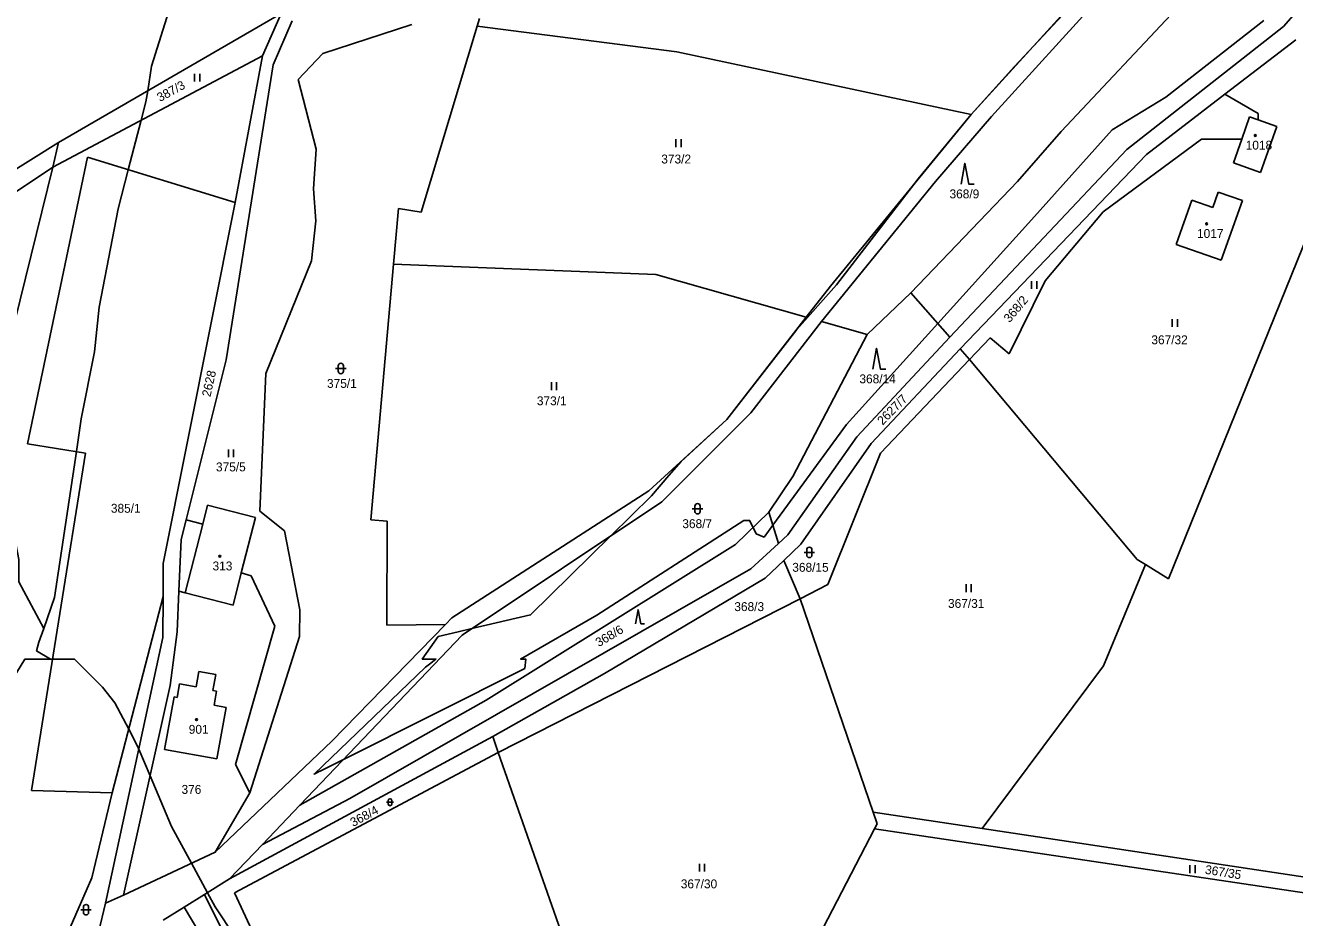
# Model space of a CAD drawing. Extents: x -439246 to -433691, y -1130252 to -1121148.
# Drawn here: x -437188.8 to -436946.2, y -1124049.4 to -1123878.9 of the extents above; entities that cross this region are included whole.
import ezdxf

# ---------------------------------------------------------------- set-up
doc = ezdxf.new("R2010")
doc.units = 0
for name, color, linetype in [('Vrstva 1', 7, 'Continuous'), ('Vrstva 18', 7, 'Continuous'), ('Vrstva 19', 7, 'Continuous'), ('Vrstva 25', 7, 'Continuous'), ('Vrstva 3', 7, 'Continuous'), ('Vrstva 37', 7, 'Continuous'), ('Vrstva 4', 7, 'Continuous'), ('Vrstva 52', 7, 'Continuous'), ('Vrstva 6', 7, 'Continuous')]:
    doc.layers.add(name, color=color, linetype=linetype)

msp = doc.modelspace()

# ---------------------------------------------------------------- linework, layer by layer
at = {"layer": 'Vrstva 1'}
for points in [[(-437008.02, -1123895.92), (-436986.25, -1123872.01)], [(-437004.12, -1123896.34), (-436982.77, -1123872.81)], [(-436948.32, -1123879.14), (-436942.82, -1123872.82)], [(-436967.81, -1123874.74), (-436990.85, -1123899.21)], [(-437182.47, -1123901.28), (-437139.93, -1123876.65)], [(-437143.44, -1123884.72), (-437139.93, -1123876.65)], [(-437137.79, -1123878.03), (-437141.44, -1123886.44)], [(-437102.01, -1123877.58), (-437102.47, -1123879.1)], [(-437131.93, -1123884.29), (-437114.9, -1123878.75)], [(-437102.47, -1123879.1), (-437113.12, -1123914.59)], [(-436978.25, -1123902.62), (-436948.32, -1123879.14)], [(-436945.98, -1123881.67), (-436959.55, -1123892.08)], [(-437183.56, -1123906.04), (-437143.44, -1123884.72)], [(-437148.68, -1123912.77), (-437143.44, -1123884.72)], [(-437136.66, -1123889.26), (-437131.93, -1123884.29)], [(-437141.44, -1123886.44), (-437150.43, -1123942.82)], [(-437133.19, -1123902.58), (-437136.66, -1123889.26)], [(-436959.55, -1123892.08), (-436974.54, -1123903.59)], [(-436959.55, -1123892.08), (-436953.17, -1123895.74)], [(-437034.89, -1123928.73), (-437008.02, -1123895.92)], [(-437014.86, -1123908.78), (-437004.12, -1123896.34)], [(-436954.83, -1123896.38), (-436956.31, -1123900.69)], [(-436954.83, -1123896.38), (-436953.19, -1123896.96)], [(-436953.17, -1123895.74), (-436953.19, -1123896.96)], [(-436953.19, -1123896.96), (-436949.6, -1123898.23)], [(-436990.85, -1123899.21), (-436999.19, -1123908.74)], [(-436949.6, -1123898.23), (-436952.71, -1123907)], [(-437207.93, -1123917.25), (-437182.47, -1123901.28)], [(-437182.47, -1123901.28), (-437183.56, -1123906.04)], [(-436982.82, -1123914.52), (-436964.02, -1123900.69)], [(-436964.02, -1123900.69), (-436956.31, -1123900.69)], [(-436956.31, -1123900.69), (-436957.85, -1123905.18)], [(-437188.4, -1123958.87), (-437176.92, -1123904.12)], [(-437176.92, -1123904.12), (-437148.68, -1123912.77)], [(-437133.73, -1123910.16), (-437133.19, -1123902.58)], [(-437012.09, -1123938.49), (-436978.25, -1123902.62)], [(-436974.54, -1123903.59), (-437010.1, -1123940.74)], [(-437213.02, -1123925.67), (-437183.56, -1123906.04)], [(-437183.56, -1123906.04), (-437198.19, -1123965.25)], [(-436957.85, -1123905.18), (-436952.71, -1123907)], [(-437036.65, -1123935.51), (-437014.86, -1123908.78)], [(-436999.19, -1123908.74), (-437019.56, -1123930.01)], [(-437133.28, -1123916.25), (-437133.73, -1123910.16)], [(-436961.81, -1123913.73), (-436960.79, -1123910.8)], [(-436960.79, -1123910.8), (-436956.17, -1123912.36)], [(-437162.44, -1123981.74), (-437148.68, -1123912.77)], [(-437117.5, -1123913.93), (-437118.43, -1123924.53)], [(-437113.12, -1123914.59), (-437117.5, -1123913.93)], [(-436993.89, -1123927.7), (-436982.82, -1123914.52)], [(-436965.87, -1123912.31), (-436968.83, -1123920.81)], [(-436965.87, -1123912.31), (-436961.81, -1123913.73)], [(-436956.17, -1123912.36), (-436960.25, -1123923.8)], [(-437134.12, -1123923.94), (-437133.28, -1123916.25)], [(-436960.25, -1123923.8), (-436968.83, -1123920.81)], [(-437142.81, -1123945.41), (-437134.12, -1123923.94)], [(-437118.43, -1123924.53), (-437122.74, -1123973.37)], [(-437039.54, -1123934.69), (-437034.89, -1123928.73)], [(-437000.79, -1123941.65), (-436993.89, -1123927.7)], [(-437019.56, -1123930.01), (-437027.9, -1123937.97)], [(-437019.56, -1123930.01), (-437012.09, -1123938.49)], [(-437054.74, -1123954.2), (-437039.54, -1123934.69)], [(-437036.65, -1123935.51), (-437050.16, -1123952.98)], [(-437036.65, -1123935.51), (-437027.9, -1123937.97)], [(-437027.9, -1123937.97), (-437042.09, -1123965.13)], [(-437012.09, -1123938.49), (-437029.87, -1123957.51)], [(-437008.33, -1123942.75), (-437004.4, -1123938.61)], [(-437004.4, -1123938.61), (-437000.79, -1123941.65)], [(-437027.15, -1123958.83), (-437010.1, -1123940.74)], [(-437010.1, -1123940.74), (-437008.33, -1123942.75)], [(-437150.43, -1123942.82), (-437158.09, -1123973.38)], [(-437025.38, -1123960.65), (-437008.33, -1123942.75)], [(-437142.81, -1123945.41), (-437144, -1123971.74)], [(-437050.16, -1123952.98), (-437067.15, -1123969.94)], [(-437069.6, -1123967.86), (-437054.74, -1123954.2)], [(-437029.87, -1123957.51), (-437043.04, -1123976.24)], [(-437177.32, -1123960.64), (-437188.4, -1123958.87)], [(-437187.6, -1124025.14), (-437177.32, -1123960.64)], [(-437040.56, -1123978.06), (-437027.15, -1123958.83)], [(-437035.4, -1123985.77), (-437025.38, -1123960.65)], [(-437042.09, -1123965.13), (-437046.69, -1123971.95)], [(-437107.27, -1123992.14), (-437069.6, -1123967.86)], [(-437067.15, -1123969.94), (-437105.32, -1123995.41)], [(-437153.98, -1123970.62), (-437154.9, -1123974.25)], [(-437153.98, -1123970.62), (-437144.82, -1123972.96)], [(-437144, -1123971.74), (-437139.27, -1123975.47)], [(-437046.69, -1123971.95), (-437053.09, -1123978.11)], [(-437046.69, -1123971.95), (-437044.82, -1123977.89)], [(-437158.09, -1123973.38), (-437159.03, -1123977.17)], [(-437158.09, -1123973.38), (-437154.9, -1123974.25)], [(-437144.82, -1123972.96), (-437147.53, -1123983.54)], [(-437122.74, -1123973.37), (-437119.65, -1123973.64)], [(-437119.65, -1123973.64), (-437119.68, -1123993.49)], [(-437159.03, -1123977.17), (-437159.44, -1123987.02)], [(-437139.27, -1123975.47), (-437136.33, -1123990.61)], [(-437043.04, -1123976.24), (-437044.82, -1123977.89)], [(-437053.09, -1123978.11), (-437100.69, -1124007.83)], [(-437044.82, -1123977.89), (-437050.12, -1123982.76)], [(-437043.85, -1123981.15), (-437040.56, -1123978.06)], [(-437162.44, -1123988.04), (-437162.44, -1123981.74)], [(-437047.42, -1123984.51), (-437043.85, -1123981.15)], [(-437040.7, -1123988.47), (-437043.85, -1123981.15)], [(-437147.53, -1123983.54), (-437149.09, -1123989.67)], [(-437147.53, -1123983.54), (-437145.61, -1123984.1)], [(-437145.61, -1123984.1), (-437141.12, -1123993.73)], [(-437050.12, -1123982.76), (-437126.8, -1124026.62)], [(-437078.13, -1124002.76), (-437047.42, -1123984.51)], [(-437159.44, -1123987.02), (-437159.76, -1123994.78)], [(-437158.25, -1123987.32), (-437159.44, -1123987.02)], [(-437158.25, -1123987.32), (-437149.09, -1123989.67)], [(-437040.7, -1123988.47), (-437035.4, -1123985.77)], [(-437172.19, -1124025.58), (-437162.44, -1123988.04)], [(-437162.51, -1123995.86), (-437162.44, -1123988.04)], [(-437098.45, -1124017.84), (-437040.7, -1123988.47)], [(-437136.33, -1123990.61), (-437136.37, -1123995.7)], [(-437108.49, -1123993.38), (-437107.27, -1123992.14)], [(-437141.12, -1123993.73), (-437148.63, -1124020.17)], [(-437130.24, -1124015.67), (-437108.49, -1123993.38)], [(-437119.68, -1123993.49), (-437108.49, -1123993.38)], [(-437173.47, -1124046.61), (-437162.51, -1123995.86)], [(-437159.76, -1123994.78), (-437161.11, -1124005.06)], [(-437136.37, -1123995.7), (-437145.91, -1124025.57)], [(-437105.32, -1123995.41), (-437136.31, -1124027.91)], [(-437156.16, -1124005.3), (-437155.63, -1124002.38)], [(-437155.63, -1124002.38), (-437152.42, -1124002.97)], [(-437152.42, -1124002.97), (-437152.97, -1124005.98)], [(-437099.42, -1124014.8), (-437078.13, -1124002.76)], [(-437161.11, -1124005.06), (-437170.06, -1124045.11)], [(-437159.8, -1124007.34), (-437159.36, -1124004.71)], [(-437156.16, -1124005.3), (-437159.36, -1124004.71)], [(-437152.24, -1124006.12), (-437152.97, -1124005.98)], [(-437152.73, -1124008.82), (-437152.24, -1124006.12)], [(-437162.21, -1124017.25), (-437160.34, -1124007.24)], [(-437160.34, -1124007.24), (-437159.8, -1124007.34)], [(-437152.73, -1124008.82), (-437150.42, -1124009.24)], [(-437100.69, -1124007.83), (-437136.31, -1124027.91)], [(-437150.42, -1124009.24), (-437152.22, -1124019.08)], [(-437152.51, -1124036.92), (-437130.24, -1124015.67)], [(-437149.75, -1124042.01), (-437099.42, -1124014.8)], [(-437099.42, -1124014.8), (-437098.45, -1124017.84)], [(-437152.22, -1124019.08), (-437162.21, -1124017.25)], [(-437148.84, -1124044.64), (-437098.45, -1124017.84)], [(-437148.63, -1124020.17), (-437145.91, -1124025.57)], [(-437172.19, -1124025.58), (-437187.6, -1124025.14)], [(-437176.06, -1124041.77), (-437172.19, -1124025.58)], [(-437145.91, -1124025.57), (-437152.51, -1124036.92)], [(-437126.8, -1124026.62), (-437143.46, -1124035.42)], [(-437136.31, -1124027.91), (-437143.46, -1124035.42)], [(-437143.46, -1124035.42), (-437149.75, -1124042.01)], [(-437152.51, -1124036.92), (-437170.06, -1124045.11)], [(-437186.78, -1124066.3), (-437176.06, -1124041.77)], [(-437149.75, -1124042.01), (-437154.54, -1124044.99)], [(-437170.06, -1124045.11), (-437173.47, -1124046.61)], [(-437154.54, -1124044.99), (-437158.46, -1124047.43)], [(-437145.4, -1124063.47), (-437154.54, -1124044.99)], [(-437142.56, -1124058.12), (-437148.84, -1124044.64)], [(-437173.47, -1124046.61), (-437174.79, -1124052.25)], [(-437158.46, -1124047.43), (-437162.46, -1124049.91)], [(-437158.46, -1124047.43), (-437149.26, -1124062.8)]]:
    msp.add_lwpolyline(points, dxfattribs=at)
at = {"layer": 'Vrstva 25'}
for p, q in [((-437156.46, -1123889.65), (-437156.46, -1123888.15)), ((-437155.46, -1123889.65), (-437155.46, -1123888.15)), ((-437064.44, -1123902.17), (-437064.44, -1123900.67)), ((-437063.44, -1123902.17), (-437063.44, -1123900.67)), ((-436996.5, -1123929.28), (-436996.5, -1123927.78)), ((-436995.5, -1123929.28), (-436995.5, -1123927.78)), ((-436969.58, -1123936.54), (-436969.58, -1123935.04)), ((-436968.58, -1123936.54), (-436968.58, -1123935.04)), ((-437129.5, -1123944.48), (-437127.5, -1123944.48)), ((-437129, -1123944.98), (-437129, -1123943.98)), ((-437128, -1123943.98), (-437128, -1123944.98)), ((-437088.26, -1123948.6), (-437088.26, -1123947.1)), ((-437087.26, -1123948.6), (-437087.26, -1123947.1)), ((-437150, -1123961.44), (-437150, -1123959.94)), ((-437149, -1123961.44), (-437149, -1123959.94)), ((-437061.32, -1123971.28), (-437059.32, -1123971.28)), ((-437060.82, -1123971.78), (-437060.82, -1123970.78)), ((-437059.82, -1123970.78), (-437059.82, -1123971.78)), ((-437039.95, -1123979.62), (-437037.95, -1123979.62)), ((-437039.45, -1123980.12), (-437039.45, -1123979.12)), ((-437038.45, -1123979.12), (-437038.45, -1123980.12)), ((-437009, -1123987.2), (-437009, -1123985.7)), ((-437008, -1123987.2), (-437008, -1123985.7)), ((-437119.77, -1124027.35), (-437118.43, -1124027.35)), ((-437119.43, -1124027.69), (-437119.43, -1124027.02)), ((-437118.77, -1124027.02), (-437118.77, -1124027.69)), ((-437059.97, -1124040.6), (-437059.97, -1124039.1)), ((-437058.97, -1124040.6), (-437058.97, -1124039.1)), ((-436966.21, -1124040.89), (-436966.21, -1124039.39)), ((-436965.21, -1124040.89), (-436965.21, -1124039.39)), ((-437178.2, -1124047.89), (-437176.2, -1124047.89)), ((-437177.7, -1124048.39), (-437177.7, -1124047.39)), ((-437176.7, -1124047.39), (-437176.7, -1124048.39))]:
    msp.add_line(p, q, dxfattribs=at)
for points in [[(-437009.95, -1123909.27), (-437009.25, -1123905.27), (-437008.45, -1123909.27), (-437007.45, -1123909.27)], [(-437026.82, -1123944.61), (-437026.12, -1123940.61), (-437025.32, -1123944.61), (-437024.32, -1123944.61)], [(-437072.15, -1123993.24), (-437071.68, -1123990.56), (-437071.14, -1123993.24), (-437070.47, -1123993.24)]]:
    msp.add_lwpolyline(points, dxfattribs=at)
for centre in [(-436953.72, -1123899.96), (-436963.02, -1123916.84), (-437151.63, -1123980.36), (-437156.08, -1124011.57)]:
    msp.add_circle(centre, 0.175, dxfattribs=at)
for centre, radius, start, end in [((-437128.5, -1123943.98), 0.5, 0, 180), ((-437128.5, -1123944.98), 0.5, 180, 0), ((-437060.32, -1123970.78), 0.5, 0, 180), ((-437060.32, -1123971.78), 0.5, 180, 0), ((-437038.95, -1123979.12), 0.5, 0, 180), ((-437038.95, -1123980.12), 0.5, 180, 0), ((-437119.1, -1124027.02), 0.335, 0, 180), ((-437119.1, -1124027.69), 0.335, 180, 0), ((-437177.2, -1124047.39), 0.5, 0, 180), ((-437177.2, -1124048.39), 0.5, 180, 0)]:
    msp.add_arc(centre, radius, start, end, dxfattribs=at)
at = {"layer": 'Vrstva 3'}
for points in [[(-436954.83, -1123896.38), (-436956.31, -1123900.69)], [(-436954.83, -1123896.38), (-436953.19, -1123896.96)], [(-436953.19, -1123896.96), (-436949.6, -1123898.23)], [(-436949.6, -1123898.23), (-436952.71, -1123907)], [(-436956.31, -1123900.69), (-436957.85, -1123905.18)], [(-436957.85, -1123905.18), (-436952.71, -1123907)], [(-436961.81, -1123913.73), (-436960.79, -1123910.8)], [(-436960.79, -1123910.8), (-436956.17, -1123912.36)], [(-436965.87, -1123912.31), (-436968.83, -1123920.81)], [(-436965.87, -1123912.31), (-436961.81, -1123913.73)], [(-436956.17, -1123912.36), (-436960.25, -1123923.8)], [(-436960.25, -1123923.8), (-436968.83, -1123920.81)], [(-437153.98, -1123970.62), (-437154.9, -1123974.25)], [(-437153.98, -1123970.62), (-437144.82, -1123972.96)], [(-437154.9, -1123974.25), (-437158.25, -1123987.32)], [(-437144.82, -1123972.96), (-437147.53, -1123983.54)], [(-437147.53, -1123983.54), (-437149.09, -1123989.67)], [(-437158.25, -1123987.32), (-437149.09, -1123989.67)], [(-437156.16, -1124005.3), (-437155.63, -1124002.38)], [(-437155.63, -1124002.38), (-437152.42, -1124002.97)], [(-437152.42, -1124002.97), (-437152.97, -1124005.98)], [(-437159.8, -1124007.34), (-437159.36, -1124004.71)], [(-437156.16, -1124005.3), (-437159.36, -1124004.71)], [(-437152.24, -1124006.12), (-437152.97, -1124005.98)], [(-437152.73, -1124008.82), (-437152.24, -1124006.12)], [(-437162.21, -1124017.25), (-437160.34, -1124007.24)], [(-437160.34, -1124007.24), (-437159.8, -1124007.34)], [(-437152.73, -1124008.82), (-437150.42, -1124009.24)], [(-437150.42, -1124009.24), (-437152.22, -1124019.08)], [(-437152.22, -1124019.08), (-437162.21, -1124017.25)]]:
    msp.add_lwpolyline(points, dxfattribs=at)
at = {"layer": 'Vrstva 37'}
for centre in [(-436953.72, -1123899.96), (-436963.02, -1123916.84), (-437151.63, -1123980.36), (-437156.08, -1124011.57)]:
    msp.add_circle(centre, 0.175, dxfattribs=at)
at = {"layer": 'Vrstva 4'}
msp.add_lwpolyline([(-437154.9, -1123974.25), (-437158.25, -1123987.32)], dxfattribs=at)
at = {"layer": 'Vrstva 52'}
for points in [[(-437185.26, -1123994.18), (-437183.23, -1123988.21), (-437179.05, -1123960.36), (-437178.11, -1123954.09), (-437175.55, -1123941.29), (-437174.7, -1123932.76), (-437171.07, -1123914), (-437169.12, -1123906.51), (-437166.66, -1123897.06), (-437165.74, -1123893.53), (-437165.41, -1123891.4), (-437164.68, -1123886.7), (-437159.56, -1123870.49), (-437154.87, -1123858.55), (-437152.95, -1123850.87), (-437147.83, -1123836.37), (-437137.17, -1123809.08), (-437135.2, -1123803.27), (-437132.26, -1123794.57), (-437121.6, -1123773.25)], [(-437185.26, -1123994.18), (-437190.05, -1123985.22), (-437190.05, -1123980.96), (-437193.46, -1123963.05), (-437194.1, -1123954.52), (-437194.94, -1123952.12), (-437195.6, -1123950.25), (-437198.16, -1123934.04), (-437202.79, -1123918.85), (-437204.02, -1123914.8), (-437208.82, -1123899.07), (-437209.46, -1123893.95), (-437214.58, -1123874.33), (-437219.27, -1123843.62), (-437219.41, -1123829.78), (-437219.46, -1123824.79), (-437219.48, -1123822.3), (-437218.54, -1123818.04), (-437218.63, -1123815.47), (-437214.28, -1123790.61)], [(-436952.06, -1123877.96), (-436970.83, -1123892.67), (-436981.07, -1123898.86), (-436996.48, -1123916.07), (-437014.39, -1123935.88), (-437031.82, -1123955.16), (-437043.82, -1123971.54), (-437045.92, -1123974.4), (-437047.6, -1123976.69), (-437049.09, -1123976.05), (-437049.64, -1123974.96), (-437049.7, -1123974.84), (-437050.37, -1123973.5), (-437051.44, -1123973.5), (-437079.59, -1123991.62), (-437094.14, -1124000), (-437093.14, -1124000), (-437093.33, -1124001.78), (-437127.96, -1124019.16), (-437131.07, -1124020.72), (-437132.42, -1124021.39), (-437132.48, -1124021.42), (-437133.6, -1124021.97), (-437112.33, -1124001.56), (-437111.54, -1124000.95), (-437110.31, -1124000), (-437112.95, -1124000), (-437109.87, -1123995.67), (-437106.06, -1123994.78), (-437103.47, -1123994.18), (-437092.24, -1123991.55), (-437076.9, -1123976.45), (-437069.14, -1123968.8), (-437065.82, -1123964.95), (-437063.48, -1123962.24), (-437054.74, -1123954.2), (-437041.34, -1123937), (-437033.74, -1123928.5), (-437018.12, -1123908.25), (-437008.02, -1123895.92), (-436999.71, -1123886.8), (-436985.97, -1123871.99)], [(-437184, -1124000), (-437186.64, -1123998.45), (-437186.21, -1123996.74), (-437185.26, -1123994.18)], [(-437291.65, -1124070.71), (-437281.84, -1124070.53), (-437275.02, -1124069.04), (-437270.79, -1124067.45), (-437269.66, -1124067.03), (-437268.2, -1124066.49), (-437252.31, -1124057.35), (-437241.15, -1124050.93), (-437214.1, -1124030.48), (-437210.49, -1124026.87), (-437207.41, -1124023.8), (-437205.36, -1124021.75), (-437203.25, -1124019.25), (-437194.07, -1124008.33), (-437188.89, -1124000), (-437184, -1124000)], [(-437064.98, -1124122.51), (-437078.61, -1124116.97), (-437079.92, -1124116.25), (-437081.91, -1124115.15), (-437088.42, -1124111.54), (-437098.21, -1124106.11), (-437109.5, -1124098.44), (-437113.52, -1124094.65), (-437132.08, -1124077.14), (-437136.13, -1124072.02), (-437140.99, -1124064.7), (-437152.53, -1124047.31), (-437153.98, -1124044.64), (-437157.02, -1124039.02), (-437160.84, -1124031.97), (-437164.96, -1124022.31), (-437167.12, -1124017.24), (-437167.66, -1124016), (-437169.03, -1124013.4), (-437171.7, -1124008.33), (-437174.05, -1124005.35), (-437179.42, -1124000), (-437183.59, -1124000), (-437184, -1124000)]]:
    msp.add_lwpolyline(points, dxfattribs=at)
at = {"layer": 'Vrstva 6'}
for points in [[(-437102.47, -1123879.1), (-437064.28, -1123883.96)], [(-437064.28, -1123883.96), (-437008.02, -1123895.92)], [(-436942.55, -1123916.06), (-436970.3, -1123984.67)], [(-437118.43, -1123924.53), (-437068.28, -1123926.55)], [(-437068.28, -1123926.55), (-437039.54, -1123934.69)], [(-436976.31, -1123980.98), (-437008.33, -1123942.75)], [(-436974.72, -1123981.95), (-436982.72, -1124001.31)], [(-436974.72, -1123981.95), (-436976.31, -1123980.98)], [(-436974.72, -1123981.95), (-436970.3, -1123984.67)], [(-437040.7, -1123988.47), (-437026.76, -1124029.23)], [(-436982.72, -1124001.31), (-437005.91, -1124032.37)], [(-437085.19, -1124055.64), (-437098.45, -1124017.84)], [(-437026.76, -1124029.23), (-437026.01, -1124031.45)], [(-437026.76, -1124029.23), (-437005.91, -1124032.37)], [(-437026.52, -1124032.45), (-437053.19, -1124083.9)], [(-437026.52, -1124032.45), (-437026.01, -1124031.45)], [(-436904.98, -1124050.51), (-437026.52, -1124032.45)], [(-437005.91, -1124032.37), (-436905.68, -1124047.44)]]:
    msp.add_lwpolyline(points, dxfattribs=at)

# ---------------------------------------------------------------- texts
at = {"layer": 'Vrstva 18'}
for s, rotation, p in [('387/3', 28.5008, (-437163.07, -1123893.58)), ('368/2', 50.0565, (-437000.67, -1123935.83)), ('2628', 77.3805, (-437153.43, -1123950)), ('2627/7', 45.3309, (-437024.94, -1123955.41)), ('368/6', 30.5151, (-437079.2, -1123997.73)), ('368/4', 28.3972, (-437126.13, -1124032.1)), ('367/35', 351.1411, (-436963.41, -1124041.01))]:
    msp.add_text(s, height=1.7, rotation=rotation, dxfattribs=at).set_placement(p)
for s, p in [('373/2', (-437067.25, -1123905.31)), ('368/9', (-437012.16, -1123911.97)), ('367/32', (-436973.58, -1123939.85)), ('368/14', (-437029.38, -1123947.31)), ('375/1', (-437131.14, -1123948.18)), ('373/1', (-437091.03, -1123951.5)), ('375/5', (-437152.36, -1123964.14)), ('385/1', (-437172.45, -1123972.04)), ('368/7', (-437063.23, -1123974.98)), ('368/15', (-437042.21, -1123983.32)), ('368/3', (-437053.29, -1123990.83)), ('367/31', (-437012.45, -1123990.22)), ('376', (-437158.95, -1124025.75)), ('367/30', (-437063.52, -1124043.8))]:
    msp.add_text(s, height=1.7, dxfattribs=at).set_placement(p)
at = {"layer": 'Vrstva 19'}
for s, p in [('1018', (-436955.55, -1123902.66)), ('1017', (-436964.85, -1123919.54)), ('313', (-437153.02, -1123983.06)), ('901', (-437157.56, -1124014.27))]:
    msp.add_text(s, height=1.7, dxfattribs=at).set_placement(p)

doc.saveas('drawing.dxf')
